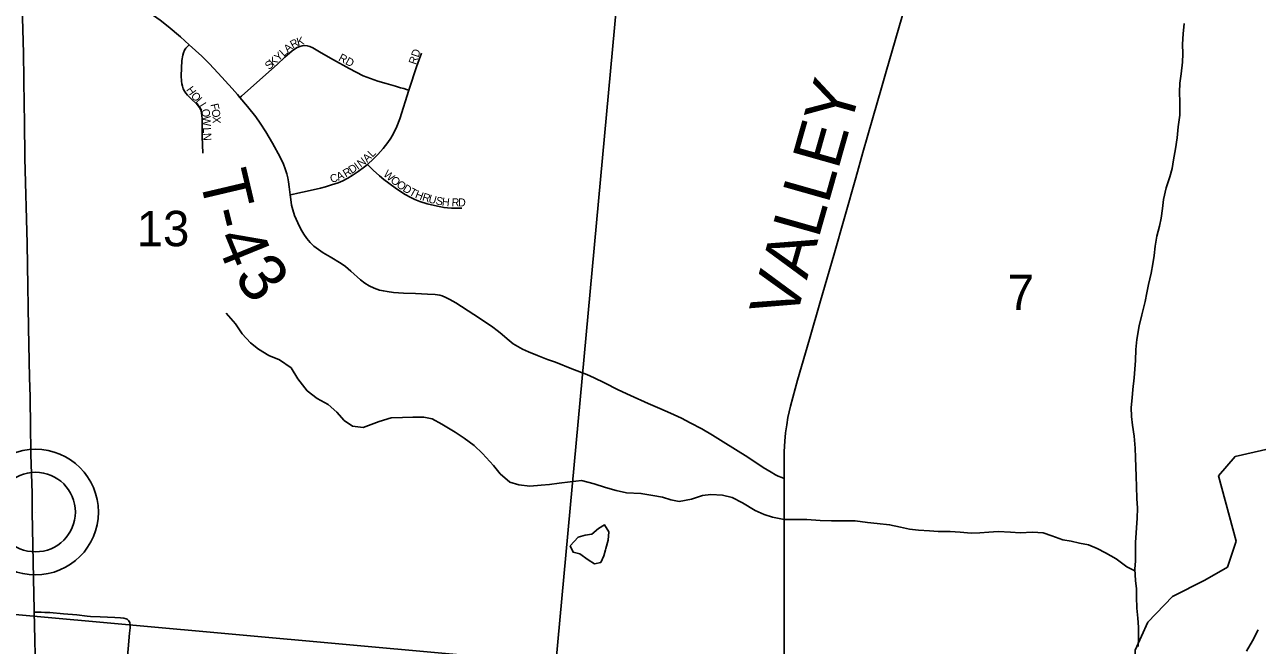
# Model space of a CAD drawing. Extents: x 1410790 to 1770854, y 566777 to 831614.
# Drawn here: x 1585877 to 1593576, y 715433 to 719313 of the extents above; entities that cross this region are included whole.
import ezdxf

# ---------------------------------------------------------------- set-up
doc = ezdxf.new("R2010")
doc.units = 0
for name, color, linetype in [('GM_X_County_Road', 7, 'Continuous'), ('GM_X_County_Road_Text', 7, 'Continuous'), ('GM_X_Major_River', 7, 'Continuous'), ('GM_X_Minor_Lake', 7, 'Continuous'), ('GM_X_Minor_River', 7, 'Continuous'), ('GM_X_Section', 7, 'Continuous'), ('GM_X_Section_Text', 7, 'Continuous'), ('GM_X_State_Route', 7, 'Continuous'), ('GM_X_Township', 7, 'Continuous'), ('GM_X_Township_Road', 7, 'Continuous'), ('GM_X_Township_Road_Text', 7, 'Continuous'), ('GM_X_Township_Subdivision', 7, 'Continuous'), ('GM_X_Township_Subdivision_Text', 7, 'Continuous'), ('GM_X_Unincorporated', 7, 'Continuous'), ('GM_X_Unincorporated_Location', 7, 'Continuous')]:
    doc.layers.add(name, color=color, linetype=linetype)

msp = doc.modelspace()

# ---------------------------------------------------------------- linework, layer by layer
at = {"layer": 'GM_X_County_Road'}
for points in [[(1591228.8, 718917.6), (1591257.9, 719020.7), (1591374, 719422.8), (1591422.7, 719596.5), (1591510, 719898.1), (1591590.9, 720179.4), (1591659.7, 720419.5)], [(1591174.6, 718730.1), (1591228.8, 718917.6)], [(1590619.6, 716476.4), (1590619.5, 716499.1), (1590620.9, 716644.2), (1590623.9, 716709.8), (1590629, 716762.2), (1590636.3, 716812.5), (1590644.3, 716858.4), (1590661, 716929.1), (1590704.8, 717090.9), (1590779.1, 717346.7), (1590848.3, 717587.2), (1590930.7, 717872.9), (1591068.4, 718356.8), (1591112.1, 718513.5), (1591174.6, 718730.1)], [(1590618.2, 715247.3), (1590619.5, 715510.9), (1590620.2, 715771.8), (1590620.9, 715940.2), (1590621.1, 716200), (1590620.2, 716331.3), (1590619.6, 716476.4)]]:
    msp.add_lwpolyline(points, dxfattribs=at)
at = {"layer": 'GM_X_Major_River'}
msp.add_lwpolyline([(1593581.3, 715529.4), (1593545.6, 715462.1), (1593508, 715396.8)], dxfattribs=at)
at = {"layer": 'GM_X_Minor_Lake'}
for points in [[(1589503.9, 716031.2), (1589505.7, 716038), (1589522.1, 716090), (1589524.5, 716142), (1589498.9, 716186.3), (1589460.7, 716164.5), (1589418.5, 716128.8), (1589378.5, 716121.1), (1589334.5, 716109.4), (1589284.2, 716055.7)], [(1589284.2, 716055.7), (1589301.8, 716015.5), (1589343.7, 716005.2), (1589395.3, 715966.8), (1589435.1, 715942.4), (1589475.1, 715950.2), (1589493.4, 715992.1), (1589503.9, 716031.2)]]:
    msp.add_lwpolyline(points, dxfattribs=at)
at = {"layer": 'GM_X_Minor_River'}
for points in [[(1592830.7, 715426.2), (1592833.1, 715478.3), (1592833.6, 715546.4), (1592830, 715602.5), (1592822.5, 715666.6), (1592821, 715736.8), (1592821.4, 715786.8), (1592815.8, 715838.9), (1592810.4, 715909.1), (1592814.7, 715961.1), (1592815.1, 716013.2), (1592815.6, 716075.2), (1592824.7, 716227.4), (1592827.2, 716291.4), (1592823.7, 716351.6), (1592822.2, 716425.7), (1592818.7, 716487.8), (1592815.6, 716607.9), (1592812.1, 716666), (1592806.6, 716740.2), (1592797.2, 716810.3), (1592789.6, 716864.5), (1592788, 716920.6), (1592794.5, 716980.6), (1592798.9, 717032.6), (1592807.4, 717104.6), (1592811.8, 717158.7), (1592814.2, 717214.7), (1592816.7, 717282.8), (1592823.2, 717344.8), (1592837.8, 717430.8), (1592854.3, 717498.8), (1592874.9, 717582.7), (1592885.3, 717636.7), (1592895.7, 717688.7), (1592912.2, 717760.7), (1592922.6, 717818.7), (1592931, 717870.6), (1592937.4, 717928.7), (1592947.9, 717990.7), (1592964.3, 718052.6), (1592974.7, 718104.6), (1592983.1, 718164.6), (1592989.5, 718220.6), (1593006, 718292.6), (1593028.5, 718362.5), (1593044.9, 718414.4), (1593053.3, 718468.4), (1593063.8, 718536.4), (1593074.3, 718606.4), (1593080.8, 718674.5), (1593091.4, 718748.4), (1593092, 718828.5), (1593090.4, 718890.6), (1593092.8, 718946.7), (1593099.3, 719006.7), (1593107.8, 719078.7), (1593110.2, 719130.8), (1593108.6, 719190.8), (1593113.1, 719256.9), (1593119.6, 719320.9)], [(1592811.2, 715898.2), (1592760.5, 715923.5), (1592695, 715974), (1592627.4, 716010.6), (1592575.7, 716039), (1592521.9, 716061.5), (1592466, 716071.9), (1592412.2, 716084.3), (1592360.4, 716092.7), (1592292.6, 716117.3), (1592238.8, 716135.7), (1592171, 716140.2), (1592095, 716136.8), (1592035.1, 716141.2), (1591957.3, 716145.8), (1591899.3, 716140.3), (1591843.4, 716136.7), (1591789.4, 716135.1), (1591719.6, 716141.6), (1591657.7, 716144.1), (1591581.8, 716144.6), (1591527.9, 716149.1), (1591460, 716153.6), (1591404.1, 716160), (1591346.3, 716172.5), (1591278.5, 716187), (1591200.7, 716195.6), (1591140.8, 716202), (1591063, 716210.6), (1590983.1, 716211.2), (1590917.2, 716211.7), (1590845.3, 716214.3), (1590761.4, 716218.9), (1590619.6, 716219.9), (1590547.8, 716234.5), (1590496, 716250.9), (1590440.3, 716275.4), (1590360.8, 716324), (1590295.1, 716356.5), (1590235.3, 716371), (1590163.4, 716375.6), (1590111.4, 716369.9), (1590041.3, 716346.4), (1589965.4, 716333), (1589913.5, 716343.4), (1589859.7, 716359.8), (1589799.9, 716370.3), (1589726, 716382.8), (1589636.2, 716387.5), (1589570.4, 716402), (1589504.6, 716420.5), (1589432.9, 716443.1), (1589355.1, 716463.7), (1589283.2, 716456.2), (1589215.2, 716446.7), (1589155.2, 716439.2), (1589103.3, 716433.5), (1589031.3, 716428), (1588963.5, 716436.6), (1588907.7, 716453), (1588846.1, 716505.5), (1588804.6, 716557.9), (1588737.2, 716632.5), (1588683.7, 716682.9), (1588622.1, 716727.4), (1588566.5, 716765.9), (1588483, 716816.6), (1588421.3, 716849.1), (1588369.4, 716859.5), (1588301.5, 716860), (1588235.6, 716858.5), (1588165.7, 716855), (1588091.6, 716831.5), (1588041.5, 716813.8), (1587991.4, 716794.2), (1587923.6, 716802.7), (1587871.9, 716839.1), (1587826.4, 716891.5), (1587772.8, 716938), (1587703.2, 716976.5), (1587641.6, 717025), (1587582.3, 717099.6), (1587540.8, 717167.9), (1587469.3, 717218.5), (1587401.6, 717245.1), (1587338, 717285.6), (1587286.3, 717324), (1587234.8, 717380.4), (1587193.4, 717442.8), (1587135.9, 717509.3)]]:
    msp.add_lwpolyline(points, dxfattribs=at)
at = {"layer": 'GM_X_Section'}
for points in [[(1584282.6, 721032.4), (1589676.2, 720538.5), (1589194.8, 715318.7), (1583863.1, 715803.7)], [(1589676.2, 720538.5), (1595012.6, 720101.4), (1594520.4, 714823.7), (1589194.8, 715318.7)], [(1589194.8, 715318.7), (1588736.5, 710042.5), (1583457.2, 710550.8), (1583863.1, 715803.7)]]:
    msp.add_lwpolyline(points, close=True, dxfattribs=at)
at = {"layer": 'GM_X_State_Route'}
for points in [[(1585910.5, 716974.7), (1585910.2, 716985.8), (1585906.3, 717106.9), (1585901.1, 717417.7), (1585894.1, 717810.1), (1585891.5, 717945.5), (1585878.5, 718479.3), (1585875, 718710.2), (1585873.5, 718809.1), (1585868.4, 719135.2), (1585860.3, 719430.7), (1585857.6, 719546.9), (1585854.2, 719693.7), (1585850.1, 719791), (1585836.8, 719938.6), (1585822.9, 720054), (1585812.1, 720137.6), (1585808.5, 720165.7), (1585775.2, 720397.7), (1585743.9, 720617.4), (1585697.8, 720928.9), (1585695.6, 720944.4), (1585668.4, 721133.9), (1585652.8, 721237)], [(1585936.1, 715655.5), (1585931.4, 715850.9), (1585923.6, 716265.8), (1585923.6, 716275), (1585922.8, 716383.9), (1585915.8, 716625.2), (1585912.3, 716823.1), (1585910.8, 716958.1), (1585910.6, 716972.4), (1585910.5, 716974.7)], [(1585965.2, 714231.3), (1585964.4, 714264.1), (1585962.2, 714384.2), (1585958.4, 714597.4), (1585956.6, 714749.3), (1585954.9, 714810.1), (1585950, 715001.6), (1585938.4, 715560.1), (1585936.5, 715639.6), (1585936.1, 715655.5)]]:
    msp.add_lwpolyline(points, dxfattribs=at)
at = {"layer": 'GM_X_Township'}
for points in [[(1595625.4, 714707.4), (1592812.5, 714966.4), (1592813.8, 715402), (1592891.5, 715578.7), (1593046.9, 715737.7), (1593247.1, 715839.7), (1593388.9, 715922.9), (1593444.3, 716084.1), (1593332.8, 716493), (1593437.4, 716613.1), (1593674.6, 716668.2)], [(1592813.8, 715402), (1592891.5, 715578.7), (1593046.9, 715737.7), (1593247.1, 715839.7), (1593388.9, 715922.9), (1593444.3, 716084.1), (1593332.8, 716493), (1593437.4, 716613.1), (1593674.6, 716668.2)]]:
    msp.add_lwpolyline(points, dxfattribs=at)
at = {"layer": 'GM_X_Township_Road'}
for points in [[(1585857.6, 719546.9), (1585872.6, 719544.8), (1585916.3, 719538.7), (1586013.8, 719523.1), (1586111.2, 719507), (1586306, 719474.8), (1586452, 719449.8), (1586516.3, 719436.8), (1586563.7, 719424.2), (1586594.5, 719413.7), (1586624.5, 719401.2), (1586653.6, 719386.5), (1586681.7, 719370), (1586722.1, 719342.3), (1586773.6, 719301.8), (1586850.5, 719236.6), (1586904.8, 719187)], [(1586904.8, 719187), (1586982.5, 719116), (1587029.3, 719070.1), (1587085.9, 719010.5), (1587173.5, 718914.2), (1587205.4, 718876.8), (1587220.6, 718858.7)], [(1587220.6, 718858.7), (1587268.7, 718801.5), (1587319.7, 718737.7), (1587348.2, 718697.9), (1587383.4, 718642.9), (1587424.5, 718572.1), (1587471.6, 718486), (1587492.7, 718441.9), (1587504.6, 718411.7), (1587514.4, 718380.8), (1587520.2, 718355.2), (1587524.6, 718330.3), (1587528.2, 718300.4), (1587534.8, 718250.2)], [(1587534.8, 718250.2), (1587538.7, 718220.8), (1587544.3, 718184.5), (1587550.8, 718154.8), (1587562.8, 718119.3), (1587582.2, 718074.3), (1587600.7, 718035.6), (1587620.1, 718004.5), (1587638.7, 717977), (1587659.7, 717951.3), (1587683.4, 717927.9), (1587710.9, 717907.7), (1587740.7, 717887.5), (1587785, 717861), (1587852.6, 717820.7), (1587880.8, 717800.6), (1587913.8, 717772.7), (1587974.7, 717717.6), (1588000.9, 717697.3), (1588029.1, 717679.6), (1588059.1, 717665.2), (1588093.2, 717654.1), (1588117.4, 717648.5), (1588140.8, 717644.9), (1588180.2, 717639.6), (1588243.8, 717634.8), (1588318.6, 717632.4), (1588391.9, 717629.1), (1588440.2, 717625.9), (1588469.1, 717621.9), (1588484.5, 717617.1), (1588507, 717608.2), (1588532.7, 717596.2), (1588569.8, 717575.2), (1588681.6, 717501.2), (1588791.9, 717428.7), (1588836.2, 717394.9), (1588859.5, 717375.6), (1588889.8, 717349.7), (1588928.4, 717318.9), (1588956.1, 717301.6), (1588986.7, 717284.7), (1589024.5, 717268.6), (1589080.1, 717246), (1589142.9, 717221.1), (1589191.9, 717202.6), (1589294.2, 717162.3), (1589388.4, 717125.3), (1589433.4, 717106), (1589498.6, 717074.6), (1589583.9, 717030.3), (1589660.4, 716994.1), (1589770.7, 716945.8), (1589843.8, 716913.4), (1589910.7, 716884.6), (1589978.3, 716852.4), (1590033.1, 716825.1), (1590105.5, 716786.4), (1590173.9, 716747), (1590239.9, 716705.9), (1590392.8, 716608.5), (1590489.9, 716545), (1590539.3, 716515.2), (1590565.9, 716499.8), (1590583.6, 716491), (1590605.3, 716482.2), (1590619.6, 716476.4)], [(1586267.6, 715616.6), (1586202.4, 715623.6), (1586119.5, 715629.7), (1586034, 715637.6), (1586002.5, 715639.5), (1585978.8, 715640.2), (1585949, 715639.8), (1585936.5, 715639.6)], [(1586515.7, 715314.1), (1586532.4, 715508.7), (1586535.5, 715542.5), (1586535.5, 715559.1), (1586533.3, 715575.3), (1586530.2, 715582.8), (1586525.4, 715589.4), (1586517.5, 715595.8), (1586510.9, 715599.5), (1586495.2, 715602.5), (1586474.6, 715604.7), (1586439.9, 715606.9), (1586348.8, 715610.8), (1586288.3, 715614.3), (1586267.6, 715616.6)]]:
    msp.add_lwpolyline(points, dxfattribs=at)
at = {"layer": 'GM_X_Township_Subdivision'}
for points in [[(1586989.7, 718510.5), (1586985.7, 718613.6), (1586984.9, 718675.5), (1586984.9, 718726.6), (1586981.9, 718759.1), (1586978.3, 718775), (1586972.1, 718789.9), (1586963.2, 718803.4), (1586952.4, 718815.7), (1586916.6, 718849), (1586893.6, 718872.1), (1586883.5, 718884.7), (1586874.8, 718898.5), (1586867.5, 718913), (1586861.9, 718928.3), (1586857.9, 718944), (1586855.3, 718960.1), (1586853.7, 718992.6), (1586855.4, 719041.4), (1586859.3, 719090.1), (1586864.1, 719122.2), (1586868.3, 719137.9), (1586874.4, 719152.9), (1586884.3, 719166.5), (1586896.4, 719178.6), (1586904.8, 719187)], [(1587220.6, 718858.7), (1587230, 718867.1), (1587382.1, 719001.1), (1587453.9, 719065), (1587501.6, 719110.1), (1587547.3, 719150.7), (1587561.6, 719160), (1587578.4, 719170.6), (1587595.2, 719176.8), (1587610.8, 719180.5), (1587626.4, 719182.4), (1587642, 719181.2), (1587658.8, 719176.2), (1587675.7, 719167.5), (1587729.2, 719138.2), (1587805.3, 719092.7), (1587903.2, 719038.6), (1587946.7, 719015.4), (1587991.2, 718994.3), (1588036.7, 718975.8), (1588083.2, 718960), (1588135, 718945.6), (1588193.1, 718929.2), (1588224, 718919.2), (1588244.7, 718913.2), (1588261.5, 718908.2), (1588277.1, 718903.6)], [(1588277.1, 718903.6), (1588278.9, 718909.1), (1588324.7, 719049), (1588341.6, 719095), (1588355, 719134.5)], [(1588017.6, 718439.1), (1588024.4, 718445), (1588048.3, 718467.4), (1588082.6, 718502.5), (1588115.2, 718539), (1588145.4, 718577.4), (1588163.5, 718604.4), (1588179.7, 718632.7), (1588201.2, 718676.6), (1588220.4, 718725.6), (1588277.1, 718903.6)], [(1587534.8, 718250.2), (1587546.6, 718252.5), (1587582.2, 718259.4), (1587640.1, 718271.8), (1587723.6, 718291.8), (1587754.8, 718299.7), (1587792.8, 718311.1), (1587835.2, 718325.4), (1587863.9, 718337.3), (1587895.7, 718352.9), (1587923.1, 718369.7), (1587959.8, 718394.7), (1587999.4, 718423.9), (1588017.6, 718439.1)], [(1588017.6, 718439.1), (1588023.9, 718433), (1588053.1, 718404.7), (1588092.9, 718369.2), (1588120.8, 718346.3), (1588190.6, 718294.1), (1588211.9, 718278.2), (1588253.8, 718251.7), (1588285.4, 718234.4), (1588314, 718220.6), (1588345.6, 718208.1), (1588391, 718193.8), (1588454.8, 718178.9), (1588496.4, 718170.3), (1588516.9, 718168.2), (1588543.7, 718166.6), (1588575.6, 718166.1), (1588591.7, 718166.1), (1588607.9, 718166.4)]]:
    msp.add_lwpolyline(points, dxfattribs=at)
at = {"layer": 'GM_X_Unincorporated'}
for radius in [392.8, 249]:
    msp.add_circle((1585944.2, 716266.5), radius, dxfattribs=at)
at = {"layer": 'GM_X_Unincorporated_Location'}
msp.add_line((1585944.2, 716266.5), (1585944.2, 716266.5), dxfattribs=at)

# ---------------------------------------------------------------- texts
at = {"layer": 'GM_X_County_Road_Text'}
msp.add_text('VALLEY', height=300, rotation=74.17266, dxfattribs=at).set_placement((1590688.8, 717456.3))
at = {"layer": 'GM_X_Section_Text'}
for s, p in [('13', (1586576.4, 717928.4)), ('7', (1592016.9, 717528.6))]:
    msp.add_text(s, height=221, rotation=0.00001, dxfattribs=at).set_placement(p)
at = {"layer": 'GM_X_Township_Road_Text'}
for s, rotation, p in [('T', 283.26605, (1586964.9, 718365.4)), ('-', 283.93837, (1587017.3, 718143.3)), ('4', 292.16197, (1587061.5, 717979.1)), ('3', 308.03753, (1587176.5, 717729.8))]:
    msp.add_text(s, height=300, rotation=rotation, dxfattribs=at).set_placement(p)
at = {"layer": 'GM_X_Township_Subdivision_Text'}
for s, rotation, p in [('R', 28.28102, (1587551, 719162.6)), ('K', 15.53113, (1587583.2, 719180.3)), ('Y', 42.29427, (1587462.4, 719081.7)), ('L', 42.27552, (1587494.9, 719111.4)), ('A', 42.00021, (1587520.9, 719135)), ('RD', 71.5614, (1588320.8, 719059.7)), ('S', 42.2939, (1587403.8, 719028.5)), ('K', 42.29427, (1587429.8, 719052.1)), ('RD', 332.09328, (1587832.6, 719091.4)), ('H', 305.65456, (1586883.1, 718905.8)), ('O', 310.30092, (1586911.5, 718866.6)), ('L', 311.93191, (1586941, 718831.8)), ('L', 301.72741, (1586963.1, 718807.5)), ('O', 280.30681, (1586979.8, 718782.2)), ('F', 282.86968, (1587036.6, 718814.8)), ('O', 277.65099, (1587044.2, 718781.6)), ('W', 272.33765, (1586987.5, 718740.7)), ('X', 270, (1587050, 718739.8)), ('L', 271.97719, (1586990.3, 718670.5)), ('N', 271.96742, (1586991.5, 718635.3)), ('L', 45.7931, (1588048.8, 718481.1)), ('I', 35.50584, (1587957, 718404.4)), ('N', 37.66689, (1587976.6, 718418.4)), ('A', 44.04354, (1588016, 718449.3)), ('C', 17.12951, (1587792.5, 718323.1)), ('A', 23.0251, (1587835.6, 718336.7)), ('R', 30.30983, (1587882.3, 718357)), ('D', 34.24849, (1587919.6, 718379)), ('W', 318.84255, (1588112.7, 718372)), ('O', 321.39346, (1588157.6, 718332.8)), ('O', 324.93536, (1588194.7, 718303.3)), ('D', 328.96774, (1588233.9, 718275.9)), ('T', 331.34897, (1588273.6, 718252.1)), ('H', 338.8444, (1588311, 718232.2)), ('R', 343.44516, (1588356.1, 718215)), ('U', 344.51716, (1588395.1, 718203.4)), ('S', 348.2506, (1588441, 718190.8)), ('H', 353.80745, (1588480.6, 718182.8)), ('R', 359.46568, (1588543.2, 718177.7)), ('D', 359.99285, (1588583.3, 718177.3))]:
    msp.add_text(s, height=50, rotation=rotation, dxfattribs=at).set_placement(p)

doc.saveas('drawing.dxf')
